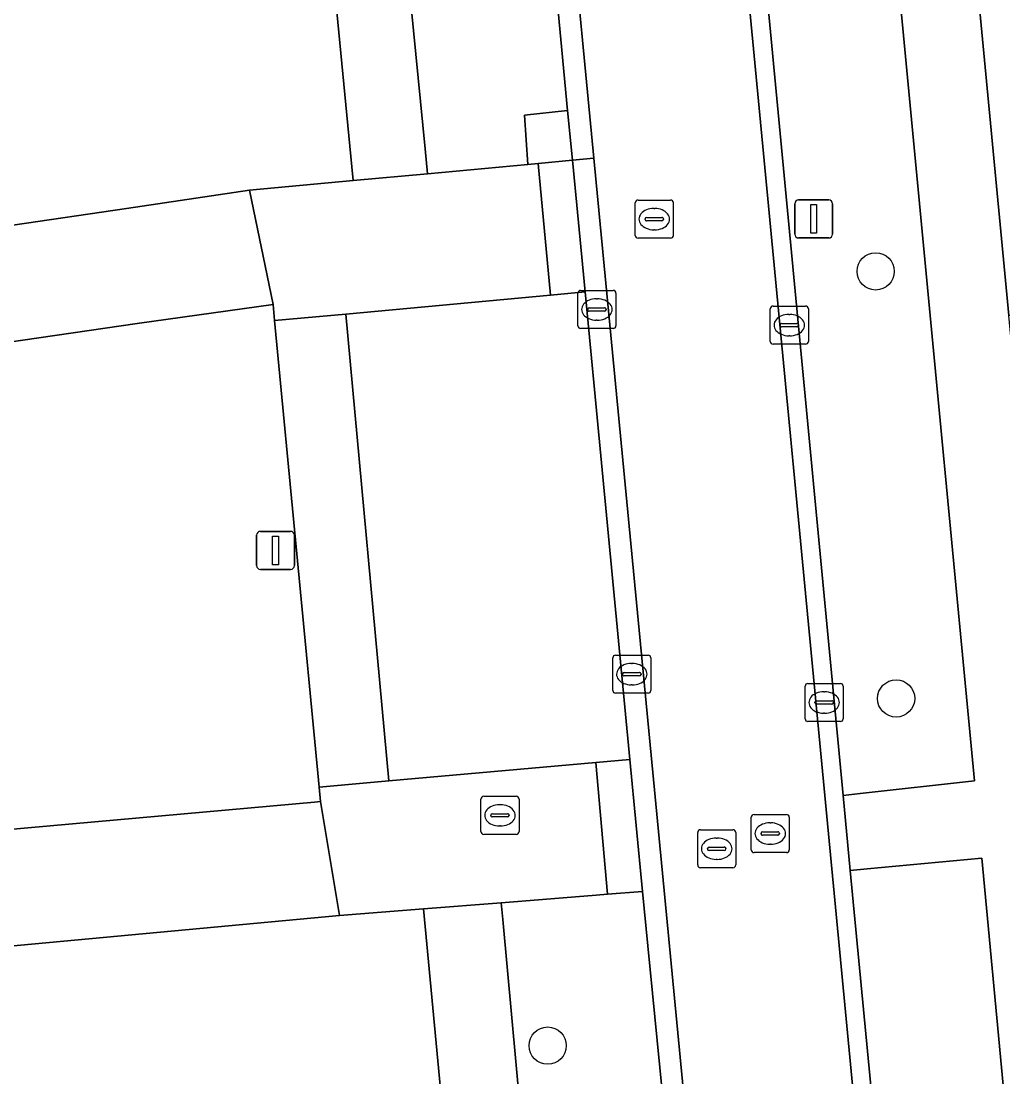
# Model space of a CAD drawing. Extents: x 162661 to 163484, y 380247 to 381230.
# Drawn here: x 163100.15 to 163125.91, y 380580.2 to 380607.92 of the extents above; entities that cross this region are included whole.
import ezdxf

# ---------------------------------------------------------------- set-up
doc = ezdxf.new("R2010")
doc.units = 0
for name, color, linetype in [('IMGEO_Berm_halfverhard', 7, 'Continuous'), ('IMGEO_Boom', 7, 'Continuous'), ('IMGEO_Erf', 7, 'Continuous'), ('IMGEO_Groenvoorziening', 7, 'Continuous'), ('IMGEO_Kolk', 7, 'Continuous'), ('IMGEO_Lichtmast', 7, 'Continuous'), ('IMGEO_Parkeervlak_open', 7, 'Continuous'), ('IMGEO_Rijbaan_lokaal_gesloten', 7, 'Continuous'), ('IMGEO_Rijbaan_lokaal_open', 7, 'Continuous'), ('IMGEO_Rioolput', 7, 'Continuous'), ('IMGEO_Voetpad_open', 7, 'Continuous')]:
    doc.layers.add(name, color=color, linetype=linetype)

msp = doc.modelspace()

# ---------------------------------------------------------------- linework, layer by layer
at = {"layer": 'IMGEO_Berm_halfverhard'}
msp.add_lwpolyline([(163114.491, 380605.573), (163113.355, 380605.449), (163113.45, 380604.159), (163113.715, 380604.184), (163114.616, 380604.267)], close=True, dxfattribs=at)
at = {"layer": 'IMGEO_Boom'}
for centre in [(163122.575, 380601.35), (163123.113, 380590.137), (163113.968, 380581.023)]:
    msp.add_circle(centre, 0.489, dxfattribs=at)
at = {"layer": 'IMGEO_Erf'}
for points in [[(163104.464, 380649.238), (163101.514, 380648.96), (163064.825, 380645.41), (163064.179, 380655.165), (163063.957, 380655.14), (163037.446, 380652.111), (163041.973, 380588.769), (163067.753, 380591.633), (163067.425, 380594.839), (163070.153, 380595.118), (163070.481, 380591.912), (163070.696, 380591.934), (163070.695, 380591.946), (163070.09, 380598.191), (163102.911, 380602.998), (163106.144, 380603.482), (163108.863, 380603.734), (163108.827, 380604.097)], [(163110.709, 380584.612), (163108.503, 380584.435), (163071.752, 380581.021), (163070.867, 380590.166), (163070.497, 380590.125), (163042.074, 380586.977), (163046.628, 380523.045), (163076.447, 380526.277), (163075.37, 380533.477), (163111.52, 380538.838), (163114.801, 380539.349), (163114.529, 380544.063)]]:
    msp.add_lwpolyline(points, close=True, dxfattribs=at)
msp.add_lwpolyline([(163121.165, 380651.709), (163126.069, 380600.194), (163195.703, 380607.276), (163192.683, 380638.447)], dxfattribs=at)
at = {"layer": 'IMGEO_Groenvoorziening'}
for points in [[(163110.502, 380647.474), (163110.409, 380648.484), (163110.29, 380649.787), (163109.393, 380649.702), (163109.13, 380649.677), (163106.332, 380649.414), (163110.75, 380604.564), (163110.814, 380603.915), (163113.45, 380604.159), (163113.355, 380605.449), (163114.491, 380605.573), (163113.812, 380612.76), (163112.318, 380628.279)], [(163076.287, 380584.592), (163107.852, 380587.415), (163108.009, 380587.432), (163107.973, 380587.808), (163106.794, 380600.058), (163106.765, 380600.479), (163103.191, 380599.978), (163074.982, 380595.872)]]:
    msp.add_lwpolyline(points, dxfattribs=at)
for points in [[(163122.167, 380587.641), (163125.17, 380587.973), (163121.999, 380621.24), (163119.048, 380620.942), (163118.555, 380620.891), (163121.722, 380587.592)], [(163126.056, 380542.381), (163127.306, 380542.54), (163127.442, 380541.099), (163129.583, 380541.311), (163129.298, 380544.025), (163125.358, 380585.946), (163122.352, 380585.666), (163121.91, 380585.617)], [(163118.648, 380562.791), (163116.594, 380583.646), (163116.457, 380585.073), (163115.536, 380584.999), (163115.238, 380584.975), (163112.749, 380584.775), (163112.787, 380584.332), (163115.831, 380551.057), (163116.369, 380543.507), (163116.65, 380539.499), (163119.528, 380539.777), (163119.93, 380539.834), (163120.812, 380539.9), (163120.693, 380541.2)]]:
    msp.add_lwpolyline(points, close=True, dxfattribs=at)
at = {"layer": 'IMGEO_Kolk'}
for p, q in [((163114.758, 380599.924), (163114.758, 380600.776)), ((163114.833, 380600.85), (163115.685, 380600.85)), ((163115.759, 380600.776), (163115.759, 380599.924)), ((163115.246, 380600.63), (163115.271, 380600.63)), ((163119.883, 380600.439), (163120.735, 380600.439)), ((163115.017, 380600.344), (163115.017, 380600.356)), ((163115.455, 380600.307), (163115.057, 380600.307)), ((163115.06, 380600.393), (163115.458, 380600.393)), ((163115.501, 380600.356), (163115.501, 380600.344)), ((163119.808, 380599.513), (163119.808, 380600.365)), ((163120.296, 380600.219), (163120.321, 380600.219)), ((163120.809, 380600.365), (163120.809, 380599.513)), ((163115.269, 380600.07), (163115.244, 380600.07)), ((163120.067, 380599.933), (163120.067, 380599.945)), ((163120.505, 380599.896), (163120.107, 380599.896)), ((163120.11, 380599.982), (163120.508, 380599.982)), ((163120.551, 380599.945), (163120.551, 380599.933)), ((163115.685, 380599.85), (163114.833, 380599.85)), ((163120.319, 380599.659), (163120.294, 380599.659)), ((163120.735, 380599.439), (163119.883, 380599.439)), ((163115.675, 380590.349), (163115.675, 380591.201)), ((163115.75, 380591.275), (163116.602, 380591.275)), ((163116.163, 380591.055), (163116.188, 380591.055)), ((163116.676, 380591.201), (163116.676, 380590.349)), ((163115.934, 380590.769), (163115.934, 380590.781)), ((163115.977, 380590.818), (163116.375, 380590.818)), ((163116.418, 380590.781), (163116.418, 380590.769)), ((163116.372, 380590.732), (163115.974, 380590.732)), ((163116.186, 380590.495), (163116.161, 380590.495)), ((163120.723, 380589.605), (163120.723, 380590.457)), ((163120.798, 380590.531), (163121.65, 380590.531)), ((163121.724, 380590.457), (163121.724, 380589.605)), ((163116.602, 380590.275), (163115.75, 380590.275)), ((163121.211, 380590.311), (163121.236, 380590.311)), ((163120.982, 380590.025), (163120.982, 380590.037)), ((163121.42, 380589.988), (163121.022, 380589.988)), ((163121.025, 380590.074), (163121.423, 380590.074)), ((163121.466, 380590.037), (163121.466, 380590.025)), ((163121.234, 380589.751), (163121.209, 380589.751)), ((163121.65, 380589.531), (163120.798, 380589.531))]:
    msp.add_line(p, q, dxfattribs=at)
for points in [[(163114.758, 380599.924), (163114.758, 380600.776)], [(163114.833, 380600.85), (163115.685, 380600.85)], [(163115.759, 380600.776), (163115.759, 380599.924)], [(163119.883, 380600.439), (163120.735, 380600.439)], [(163119.808, 380599.513), (163119.808, 380600.365)], [(163120.809, 380600.365), (163120.809, 380599.513)], [(163115.685, 380599.85), (163114.833, 380599.85)], [(163120.735, 380599.439), (163119.883, 380599.439)], [(163115.675, 380590.349), (163115.675, 380591.201)], [(163115.75, 380591.275), (163116.602, 380591.275)], [(163116.676, 380591.201), (163116.676, 380590.349)], [(163120.723, 380589.605), (163120.723, 380590.457)], [(163120.798, 380590.531), (163121.65, 380590.531)], [(163121.724, 380590.457), (163121.724, 380589.605)], [(163116.602, 380590.275), (163115.75, 380590.275)], [(163121.65, 380589.531), (163120.798, 380589.531)]]:
    msp.add_lwpolyline(points, dxfattribs=at)
for centre, radius, start, end in [((163114.835, 380600.774), 0.0765, 91.552, 178.448), ((163114.835, 380600.774), 0.0765, 91.552, 178.448), ((163115.683, 380600.774), 0.0765, 1.552, 88.448), ((163115.683, 380600.774), 0.0765, 1.552, 88.448), ((163119.885, 380600.363), 0.0765, 91.552, 178.448), ((163119.885, 380600.363), 0.0765, 91.552, 178.448), ((163120.733, 380600.363), 0.0765, 1.552, 88.448), ((163120.733, 380600.363), 0.0765, 1.552, 88.448), ((163115.057, 380600.353), 0.0403, 85.8775, 175.7526), ((163115.054, 380600.343), 0.0366, 178.938, 274.7102), ((163115.458, 380600.35), 0.043, 264.8664, 352.4533), ((163115.462, 380600.355), 0.0386, 1.7309, 96.639), ((163114.835, 380599.926), 0.0765, 181.552, 268.448), ((163114.835, 380599.926), 0.0765, 181.552, 268.448), ((163115.683, 380599.926), 0.0765, 271.552, 358.448), ((163115.683, 380599.926), 0.0765, 271.552, 358.448), ((163120.107, 380599.942), 0.0403, 85.8775, 175.7526), ((163120.104, 380599.932), 0.0366, 178.938, 274.7102), ((163120.508, 380599.939), 0.043, 264.8664, 352.4533), ((163120.512, 380599.944), 0.0386, 1.7309, 96.639), ((163119.885, 380599.515), 0.0765, 181.552, 268.448), ((163119.885, 380599.515), 0.0765, 181.552, 268.448), ((163120.733, 380599.515), 0.0765, 271.552, 358.448), ((163120.733, 380599.515), 0.0765, 271.552, 358.448), ((163115.752, 380591.199), 0.0765, 91.552, 178.448), ((163115.752, 380591.199), 0.0765, 91.552, 178.448), ((163116.6, 380591.199), 0.0765, 1.552, 88.448), ((163116.6, 380591.199), 0.0765, 1.552, 88.448), ((163115.974, 380590.778), 0.0403, 85.8775, 175.7526), ((163115.971, 380590.768), 0.0366, 178.938, 274.7102), ((163116.375, 380590.775), 0.043, 264.8664, 352.4533), ((163116.379, 380590.78), 0.0386, 1.7309, 96.639), ((163120.8, 380590.455), 0.0765, 91.552, 178.448), ((163120.8, 380590.455), 0.0765, 91.552, 178.448), ((163121.648, 380590.455), 0.0765, 1.552, 88.448), ((163121.648, 380590.455), 0.0765, 1.552, 88.448), ((163115.752, 380590.351), 0.0765, 181.552, 268.448), ((163115.752, 380590.351), 0.0765, 181.552, 268.448), ((163116.6, 380590.351), 0.0765, 271.552, 358.448), ((163116.6, 380590.351), 0.0765, 271.552, 358.448), ((163121.022, 380590.034), 0.0403, 85.8775, 175.7526), ((163121.019, 380590.024), 0.0366, 178.938, 274.7102), ((163121.423, 380590.031), 0.043, 264.8664, 352.4533), ((163121.427, 380590.036), 0.0386, 1.7309, 96.639), ((163120.8, 380589.607), 0.0765, 181.552, 268.448), ((163120.8, 380589.607), 0.0765, 181.552, 268.448), ((163121.648, 380589.607), 0.0765, 271.552, 358.448), ((163121.648, 380589.607), 0.0765, 271.552, 358.448)]:
    msp.add_arc(centre, radius, start, end, dxfattribs=at)
for centre, major_axis, ratio, start_param, end_param in [((163115.245, 380600.35), (-0.387, 0.002), 0.722429, 4.712389, 7.853982), ((163115.27, 380600.35), (-0.39, 0.002), 0.717154, 1.570796, 4.712389), ((163120.295, 380599.939), (-0.387, 0.002), 0.722429, 4.712389, 7.853982), ((163120.32, 380599.939), (-0.39, 0.002), 0.717154, 1.570796, 4.712389), ((163116.162, 380590.775), (-0.387, 0.002), 0.722429, 4.712389, 7.853982), ((163116.187, 380590.775), (-0.39, 0.002), 0.717154, 1.570796, 4.712389), ((163121.21, 380590.031), (-0.387, 0.002), 0.722429, 4.712389, 7.853982), ((163121.235, 380590.031), (-0.39, 0.002), 0.717154, 1.570796, 4.712389)]:
    msp.add_ellipse(centre, major_axis=major_axis, ratio=ratio, start_param=start_param, end_param=end_param, dxfattribs=at)
at = {"layer": 'IMGEO_Lichtmast'}
for p, q in [((163120.552, 380603.227), (163121.342, 380603.227)), ((163121.342, 380603.227), (163120.552, 380603.227)), ((163120.452, 380602.327), (163120.452, 380603.127)), ((163120.452, 380603.127), (163120.452, 380602.327)), ((163121.442, 380603.127), (163121.442, 380602.327)), ((163121.442, 380602.327), (163121.442, 380603.127)), ((163121.342, 380602.227), (163120.552, 380602.227)), ((163120.552, 380602.227), (163121.342, 380602.227)), ((163106.329, 380593.625), (163106.329, 380594.425)), ((163106.329, 380594.425), (163106.329, 380593.625)), ((163106.429, 380594.525), (163107.219, 380594.525)), ((163107.219, 380594.525), (163106.429, 380594.525)), ((163107.319, 380594.425), (163107.319, 380593.625)), ((163107.319, 380593.625), (163107.319, 380594.425)), ((163107.219, 380593.525), (163106.429, 380593.525)), ((163106.429, 380593.525), (163107.219, 380593.525))]:
    msp.add_line(p, q, dxfattribs=at)
for points in [[(163120.872, 380603.102), (163121.022, 380603.102), (163121.022, 380602.352), (163120.872, 380602.352), (163120.872, 380603.102)], [(163106.749, 380594.4), (163106.899, 380594.4), (163106.899, 380593.65), (163106.749, 380593.65), (163106.749, 380594.4)]]:
    msp.add_lwpolyline(points, dxfattribs=at)
for centre, start, end in [((163120.552, 380603.127), 90, 180), ((163120.552, 380603.127), 90, 180), ((163121.342, 380603.127), 0, 90), ((163121.342, 380603.127), 360, 90), ((163120.552, 380602.327), 180, 270), ((163120.552, 380602.327), 180, 270), ((163121.342, 380602.327), 270, 0), ((163121.342, 380602.327), 270, 0), ((163106.429, 380594.425), 90, 180), ((163106.429, 380594.425), 90, 180), ((163107.219, 380594.425), 0, 90), ((163107.219, 380594.425), 360, 90), ((163106.429, 380593.625), 180, 270), ((163106.429, 380593.625), 180, 270), ((163107.219, 380593.625), 270, 0), ((163107.219, 380593.625), 270, 0)]:
    msp.add_arc(centre, 0.1, start, end, dxfattribs=at)
at = {"layer": 'IMGEO_Parkeervlak_open'}
msp.add_lwpolyline([(163114.948, 380600.812), (163114.042, 380600.728), (163108.668, 380600.231), (163109.801, 380587.971), (163115.228, 380588.455), (163116.125, 380588.535)], close=True, dxfattribs=at)
at = {"layer": 'IMGEO_Rijbaan_lokaal_gesloten'}
for points in [[(163115.266, 380631.188), (163112.623, 380630.934), (163115.178, 380604.321), (163119.159, 380562.859), (163123.634, 380515.495), (163127.457, 380475.027), (163128.535, 380462.939), (163130.094, 380442.435), (163131.714, 380441.004)], [(163123.524, 380563.677), (163117.274, 380629.188), (163115.613, 380630.561)]]:
    msp.add_lwpolyline(points, dxfattribs=at)
at = {"layer": 'IMGEO_Rijbaan_lokaal_open'}
for points in [[(163111.443, 380638.108), (163112.318, 380628.279), (163113.812, 380612.76), (163114.491, 380605.573), (163114.616, 380604.267), (163115.178, 380604.321), (163112.623, 380630.934)], [(163117.274, 380629.188), (163123.524, 380563.677), (163128.125, 380515.07), (163131.43, 380480.159), (163134.334, 380445.392), (163135.387, 380431.171)], [(163135.779, 380432.484), (163134.109, 380454.512), (163133.966, 380455.91), (163133.761, 380459.516), (163132.577, 380472.694), (163132.269, 380476.314), (163132.145, 380477.643), (163128.255, 380519.377), (163128.05, 380520.776), (163127.711, 380524.427), (163126.527, 380537.391), (163126.18, 380540.991), (163126.056, 380542.381), (163121.91, 380585.617), (163121.722, 380587.592), (163118.555, 380620.891), (163118.209, 380624.528), (163117.881, 380627.983)], [(163119.159, 380562.859), (163115.178, 380604.321), (163114.616, 380604.267), (163114.948, 380600.812), (163116.125, 380588.535), (163116.457, 380585.073), (163116.594, 380583.646), (163118.648, 380562.791), (163120.693, 380541.2), (163120.812, 380539.9), (163121.174, 380536.166), (163122.304, 380524.006), (163122.656, 380520.415), (163122.745, 380518.996), (163126.812, 380476.425), (163126.963, 380475.043), (163127.303, 380471.425), (163128.296, 380459.266), (163128.599, 380455.668), (163128.717, 380454.219), (163129.483, 380443.709)], [(163074.982, 380595.872), (163103.191, 380599.978), (163106.765, 380600.479), (163106.144, 380603.482), (163102.911, 380602.998), (163070.09, 380598.191), (163070.695, 380591.946), (163070.696, 380591.934), (163070.867, 380590.166), (163071.752, 380581.021), (163108.503, 380584.435), (163108.009, 380587.432), (163107.852, 380587.415), (163076.287, 380584.592)]]:
    msp.add_lwpolyline(points, dxfattribs=at)
for points in [[(163113.715, 380604.184), (163113.45, 380604.159), (163110.814, 380603.915), (163108.863, 380603.734), (163106.144, 380603.482), (163106.765, 380600.479), (163106.794, 380600.058), (163108.668, 380600.231), (163114.042, 380600.728)], [(163115.228, 380588.455), (163109.801, 380587.971), (163107.973, 380587.808), (163108.009, 380587.432), (163108.503, 380584.435), (163110.709, 380584.612), (163112.749, 380584.775), (163115.238, 380584.975), (163115.536, 380584.999)]]:
    msp.add_lwpolyline(points, close=True, dxfattribs=at)
at = {"layer": 'IMGEO_Rioolput'}
for p, q in [((163116.339, 380603.222), (163117.191, 380603.222)), ((163116.264, 380602.296), (163116.264, 380603.148)), ((163116.752, 380603.002), (163116.777, 380603.002)), ((163117.265, 380603.148), (163117.265, 380602.296)), ((163116.523, 380602.716), (163116.523, 380602.728)), ((163116.961, 380602.679), (163116.563, 380602.679)), ((163116.566, 380602.765), (163116.964, 380602.765)), ((163117.007, 380602.728), (163117.007, 380602.716)), ((163116.775, 380602.442), (163116.75, 380602.442)), ((163117.191, 380602.222), (163116.339, 380602.222)), ((163112.214, 380586.643), (163112.214, 380587.495)), ((163112.289, 380587.569), (163113.141, 380587.569)), ((163113.215, 380587.495), (163113.215, 380586.643)), ((163112.702, 380587.349), (163112.727, 380587.349)), ((163112.473, 380587.063), (163112.473, 380587.075)), ((163112.911, 380587.026), (163112.513, 380587.026)), ((163112.516, 380587.112), (163112.914, 380587.112)), ((163112.957, 380587.075), (163112.957, 380587.063)), ((163119.308, 380586.165), (163119.308, 380587.017)), ((163119.383, 380587.091), (163120.235, 380587.091)), ((163119.796, 380586.871), (163119.821, 380586.871)), ((163120.309, 380587.017), (163120.309, 380586.165)), ((163112.725, 380586.789), (163112.7, 380586.789)), ((163117.904, 380585.766), (163117.904, 380586.618)), ((163117.979, 380586.692), (163118.831, 380586.692)), ((163118.905, 380586.618), (163118.905, 380585.766)), ((163119.567, 380586.585), (163119.567, 380586.597)), ((163119.61, 380586.634), (163120.008, 380586.634)), ((163120.051, 380586.597), (163120.051, 380586.585)), ((163113.141, 380586.569), (163112.289, 380586.569)), ((163118.392, 380586.472), (163118.417, 380586.472)), ((163120.005, 380586.548), (163119.607, 380586.548)), ((163119.819, 380586.311), (163119.794, 380586.311)), ((163118.163, 380586.186), (163118.163, 380586.198)), ((163118.601, 380586.149), (163118.203, 380586.149)), ((163118.206, 380586.235), (163118.604, 380586.235)), ((163118.647, 380586.198), (163118.647, 380586.186)), ((163120.235, 380586.091), (163119.383, 380586.091)), ((163118.415, 380585.912), (163118.39, 380585.912)), ((163118.831, 380585.692), (163117.979, 380585.692))]:
    msp.add_line(p, q, dxfattribs=at)
for points in [[(163116.339, 380603.222), (163117.191, 380603.222)], [(163116.264, 380602.296), (163116.264, 380603.148)], [(163117.265, 380603.148), (163117.265, 380602.296)], [(163117.191, 380602.222), (163116.339, 380602.222)], [(163112.214, 380586.643), (163112.214, 380587.495)], [(163112.289, 380587.569), (163113.141, 380587.569)], [(163113.215, 380587.495), (163113.215, 380586.643)], [(163119.308, 380586.165), (163119.308, 380587.017)], [(163119.383, 380587.091), (163120.235, 380587.091)], [(163120.309, 380587.017), (163120.309, 380586.165)], [(163117.904, 380585.766), (163117.904, 380586.618)], [(163117.979, 380586.692), (163118.831, 380586.692)], [(163118.905, 380586.618), (163118.905, 380585.766)], [(163113.141, 380586.569), (163112.289, 380586.569)], [(163120.235, 380586.091), (163119.383, 380586.091)], [(163118.831, 380585.692), (163117.979, 380585.692)]]:
    msp.add_lwpolyline(points, dxfattribs=at)
for centre, radius, start, end in [((163116.341, 380603.146), 0.0765, 91.552, 178.448), ((163116.341, 380603.146), 0.0765, 91.552, 178.448), ((163117.189, 380603.146), 0.0765, 1.552, 88.448), ((163117.189, 380603.146), 0.0765, 1.552, 88.448), ((163116.563, 380602.725), 0.0403, 85.8775, 175.7526), ((163116.56, 380602.715), 0.0366, 178.938, 274.7102), ((163116.964, 380602.722), 0.043, 264.8664, 352.4533), ((163116.968, 380602.727), 0.0386, 1.7309, 96.639), ((163116.341, 380602.298), 0.0765, 181.552, 268.448), ((163116.341, 380602.298), 0.0765, 181.552, 268.448), ((163117.189, 380602.298), 0.0765, 271.552, 358.448), ((163117.189, 380602.298), 0.0765, 271.552, 358.448), ((163112.291, 380587.493), 0.0765, 91.552, 178.448), ((163112.291, 380587.493), 0.0765, 91.552, 178.448), ((163113.139, 380587.493), 0.0765, 1.552, 88.448), ((163113.139, 380587.493), 0.0765, 1.552, 88.448), ((163112.513, 380587.072), 0.0403, 85.8775, 175.7526), ((163112.51, 380587.062), 0.0366, 178.938, 274.7102), ((163112.914, 380587.069), 0.043, 264.8664, 352.4533), ((163112.918, 380587.074), 0.0386, 1.7309, 96.639), ((163119.385, 380587.015), 0.0765, 91.552, 178.448), ((163119.385, 380587.015), 0.0765, 91.552, 178.448), ((163120.233, 380587.015), 0.0765, 1.552, 88.448), ((163120.233, 380587.015), 0.0765, 1.552, 88.448), ((163112.291, 380586.645), 0.0765, 181.552, 268.448), ((163112.291, 380586.645), 0.0765, 181.552, 268.448), ((163113.139, 380586.645), 0.0765, 271.552, 358.448), ((163113.139, 380586.645), 0.0765, 271.552, 358.448), ((163117.981, 380586.616), 0.0765, 91.552, 178.448), ((163117.981, 380586.616), 0.0765, 91.552, 178.448), ((163118.829, 380586.616), 0.0765, 1.552, 88.448), ((163118.829, 380586.616), 0.0765, 1.552, 88.448), ((163119.607, 380586.594), 0.0403, 85.8775, 175.7526), ((163119.604, 380586.584), 0.0366, 178.938, 274.7102), ((163120.008, 380586.591), 0.043, 264.8664, 352.4533), ((163120.012, 380586.596), 0.0386, 1.7309, 96.639), ((163118.203, 380586.195), 0.0403, 85.8775, 175.7526), ((163118.2, 380586.185), 0.0366, 178.938, 274.7102), ((163118.604, 380586.192), 0.043, 264.8664, 352.4533), ((163118.608, 380586.197), 0.0386, 1.7309, 96.639), ((163119.385, 380586.167), 0.0765, 181.552, 268.448), ((163119.385, 380586.167), 0.0765, 181.552, 268.448), ((163120.233, 380586.167), 0.0765, 271.552, 358.448), ((163120.233, 380586.167), 0.0765, 271.552, 358.448), ((163117.981, 380585.768), 0.0765, 181.552, 268.448), ((163117.981, 380585.768), 0.0765, 181.552, 268.448), ((163118.829, 380585.768), 0.0765, 271.552, 358.448), ((163118.829, 380585.768), 0.0765, 271.552, 358.448)]:
    msp.add_arc(centre, radius, start, end, dxfattribs=at)
for centre, major_axis, ratio, start_param, end_param in [((163116.751, 380602.722), (-0.387, 0.002), 0.722429, 4.712389, 7.853982), ((163116.776, 380602.722), (-0.39, 0.002), 0.717154, 1.570796, 4.712389), ((163112.701, 380587.069), (-0.387, 0.002), 0.722429, 4.712389, 7.853982), ((163112.726, 380587.069), (-0.39, 0.002), 0.717154, 1.570796, 4.712389), ((163119.795, 380586.591), (-0.387, 0.002), 0.722429, 4.712389, 7.853982), ((163119.82, 380586.591), (-0.39, 0.002), 0.717154, 1.570796, 4.712389), ((163118.391, 380586.192), (-0.387, 0.002), 0.722429, 4.712389, 7.853982), ((163118.416, 380586.192), (-0.39, 0.002), 0.717154, 1.570796, 4.712389)]:
    msp.add_ellipse(centre, major_axis=major_axis, ratio=ratio, start_param=start_param, end_param=end_param, dxfattribs=at)
at = {"layer": 'IMGEO_Voetpad_open'}
msp.add_lwpolyline([(163119.381, 380649.391), (163121.647, 380624.884), (163121.999, 380621.24), (163125.17, 380587.973), (163122.167, 380587.641), (163121.722, 380587.592), (163121.91, 380585.617), (163122.352, 380585.666), (163125.358, 380585.946), (163129.298, 380544.025), (163129.583, 380541.311), (163134.119, 380541.762), (163137.632, 380542.398), (163137.354, 380544.021), (163137.264, 380544.544), (163135.473, 380544.262), (163135.588, 380543.617), (163131.392, 380542.913), (163131.15, 380546.238), (163127.365, 380586.093), (163127.216, 380588.151), (163126.069, 380600.194), (163121.165, 380651.709)], dxfattribs=at)
for points in [[(163104.464, 380649.238), (163108.827, 380604.097), (163108.863, 380603.734), (163110.814, 380603.915), (163110.75, 380604.564), (163106.332, 380649.414)], [(163114.042, 380600.728), (163114.948, 380600.812), (163114.616, 380604.267), (163113.715, 380604.184)], [(163108.668, 380600.231), (163106.794, 380600.058), (163107.973, 380587.808), (163109.801, 380587.971)], [(163115.536, 380584.999), (163116.457, 380585.073), (163116.125, 380588.535), (163115.228, 380588.455)], [(163112.787, 380584.332), (163112.749, 380584.775), (163110.709, 380584.612), (163114.529, 380544.063), (163114.801, 380539.349), (163116.65, 380539.499), (163116.369, 380543.507), (163115.831, 380551.057)]]:
    msp.add_lwpolyline(points, close=True, dxfattribs=at)

doc.saveas('drawing.dxf')
